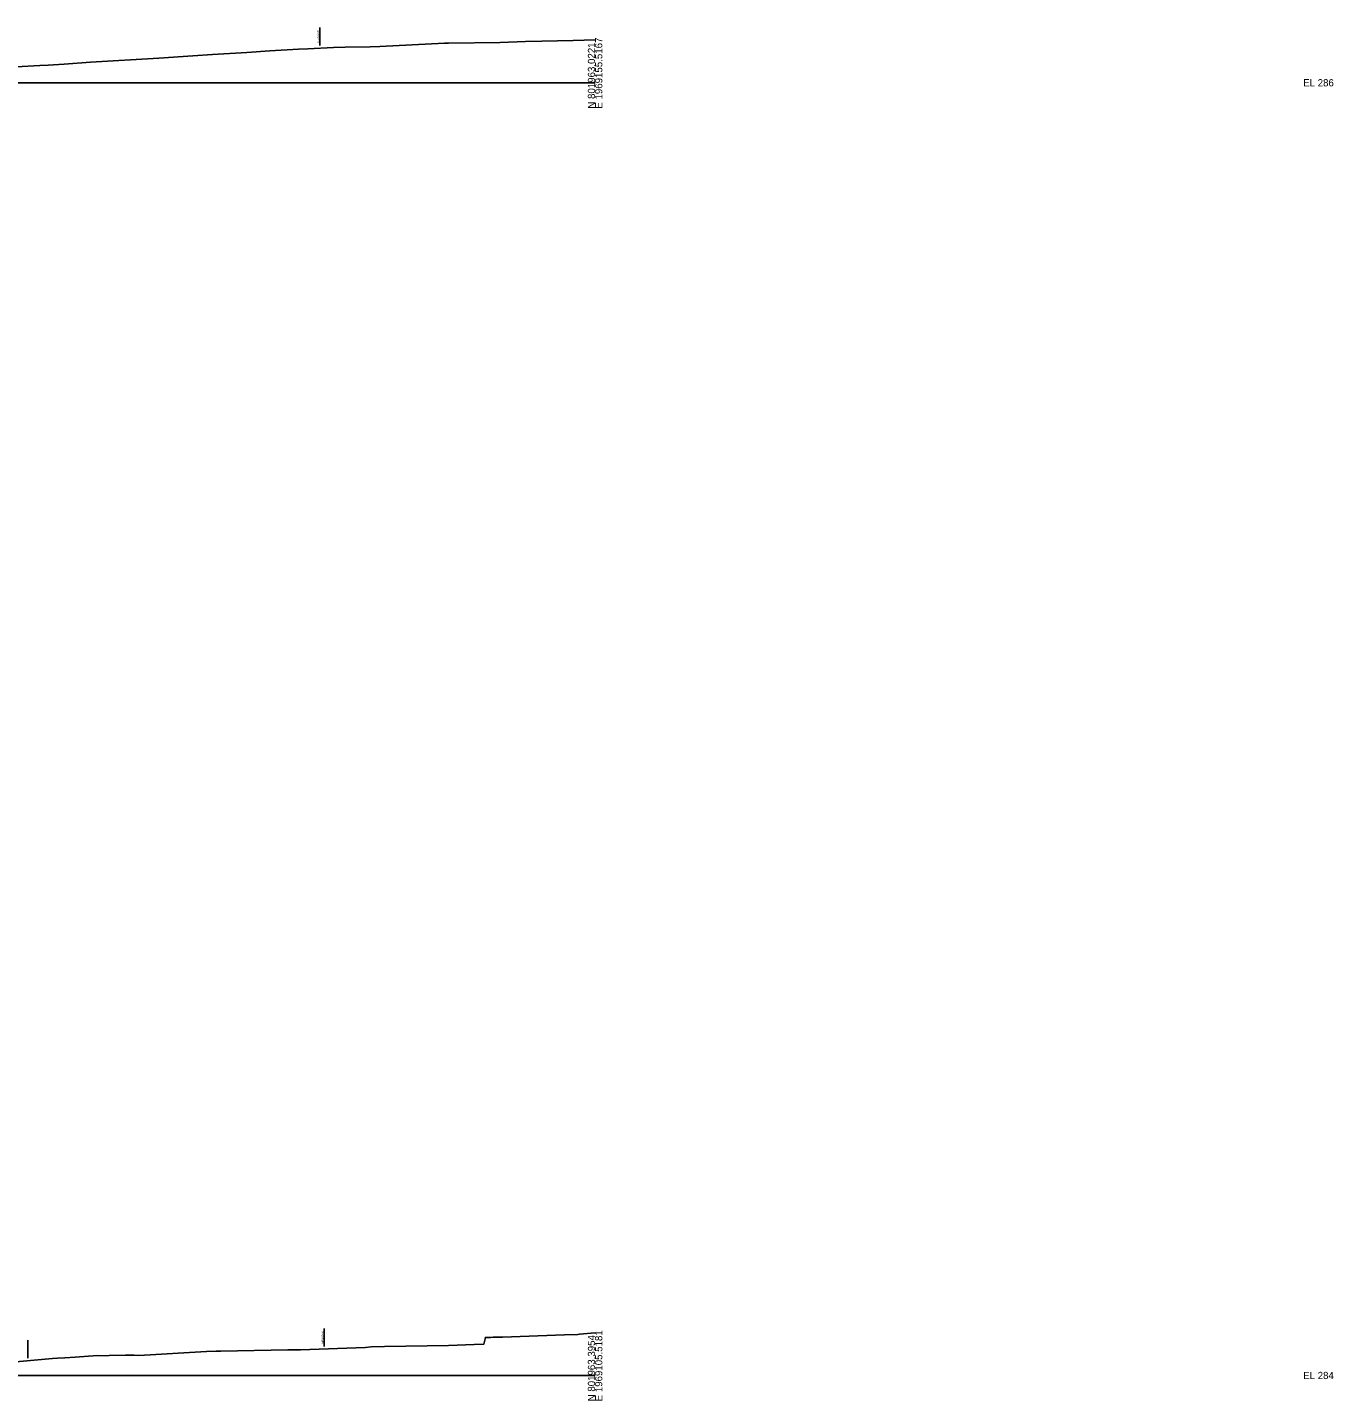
# Model space of a CAD drawing. Extents: x -4026 to 9638, y -10 to 19609.
# Drawn here: x 5480 to 5986, y 8990 to 9521 of the extents above; entities that cross this region are included whole.
import ezdxf

# ---------------------------------------------------------------- set-up
doc = ezdxf.new("R2010")
doc.units = 0
for name, color, linetype in [('RD_GPK_XS_Cell', 7, 'Continuous'), ('RD_XS_ExGround', 7, 'Continuous'), ('RD_XS_ExRW', 7, 'Continuous'), ('RD_XS_NewRW', 7, 'Continuous')]:
    doc.layers.add(name, color=color, linetype=linetype)

msp = doc.modelspace()

# ---------------------------------------------------------------- linework, layer by layer
at = {"layer": 'RD_GPK_XS_Cell'}
for p, q in [((5350, 9500), (5700, 9500)), ((5350, 9000), (5700, 9000))]:
    msp.add_line(p, q, dxfattribs=at)
at = {"layer": 'RD_XS_ExGround'}
for points in [[(5476.03, 9506.12), (5485.16, 9506.64), (5488.43, 9506.84), (5494.6, 9507.2), (5504.77, 9507.91), (5531.13, 9509.57), (5544.3, 9510.36), (5551.95, 9510.94), (5565.19, 9511.77), (5574.08, 9512.31), (5585.27, 9513.01), (5588.91, 9513.18), (5598.73, 9513.65), (5603.25, 9513.82), (5613.02, 9513.85), (5616.67, 9514.06), (5641.69, 9515.27), (5642.32, 9515.29), (5643.27, 9515.32), (5663.21, 9515.64), (5673.02, 9516), (5679.45, 9516.14), (5691.52, 9516.41), (5700, 9516.57)], [(5465.76, 9004.32), (5490.08, 9006.51), (5491.96, 9006.64), (5494.87, 9006.81), (5498.78, 9007.09), (5507.5, 9007.72), (5510.52, 9007.66), (5511.96, 9007.72), (5518.32, 9007.89), (5521.65, 9007.87), (5523.39, 9007.77), (5549.62, 9009.32), (5553.39, 9009.4), (5555.13, 9009.43), (5581.15, 9009.86), (5584.97, 9009.87), (5586.03, 9009.87), (5611.19, 9010.85), (5613.4, 9011.08), (5618.47, 9011.24), (5643.28, 9011.64), (5653.2, 9011.92), (5656.9, 9012.05), (5657.56, 9014.71), (5658.46, 9014.69), (5659.5, 9014.71), (5660.6, 9014.82), (5664.19, 9014.86), (5688.2, 9015.69), (5693.38, 9015.89), (5693.98, 9015.98), (5700, 9016.53)]]:
    msp.add_lwpolyline(points, dxfattribs=at)
at = {"layer": 'RD_XS_ExRW'}
msp.add_line((5480.47, 9006.64), (5480.47, 9013.64), dxfattribs=at)
at = {"layer": 'RD_XS_NewRW'}
for p, q in [((5593.48, 9514.4), (5593.48, 9521.4)), ((5595.19, 9011.22), (5595.19, 9018.22))]:
    msp.add_line(p, q, dxfattribs=at)

# ---------------------------------------------------------------- texts
at = {"layer": 'RD_GPK_XS_Cell'}
for s, p in [('E 1969155.5167', (5702.8, 9490)), ('N 801963.0221', (5700, 9490)), ('N 801963.3954', (5700, 8990)), ('E 1969105.5181', (5702.8, 8990))]:
    msp.add_text(s, height=2.8, rotation=90, dxfattribs=at).set_placement(p)
for s, p in [('EL 286', (5974, 9498.6)), ('EL 284', (5974, 8998.6))]:
    msp.add_text(s, height=2.8, dxfattribs=at).set_placement(p)
at = {"layer": 'RD_XS_NewRW'}
for p in [(5593.23, 9515.54), (5594.94, 9012.37)]:
    msp.add_text('NEW R/W ', height=0.75, rotation=90, dxfattribs=at).set_placement(p)

doc.saveas('drawing.dxf')
